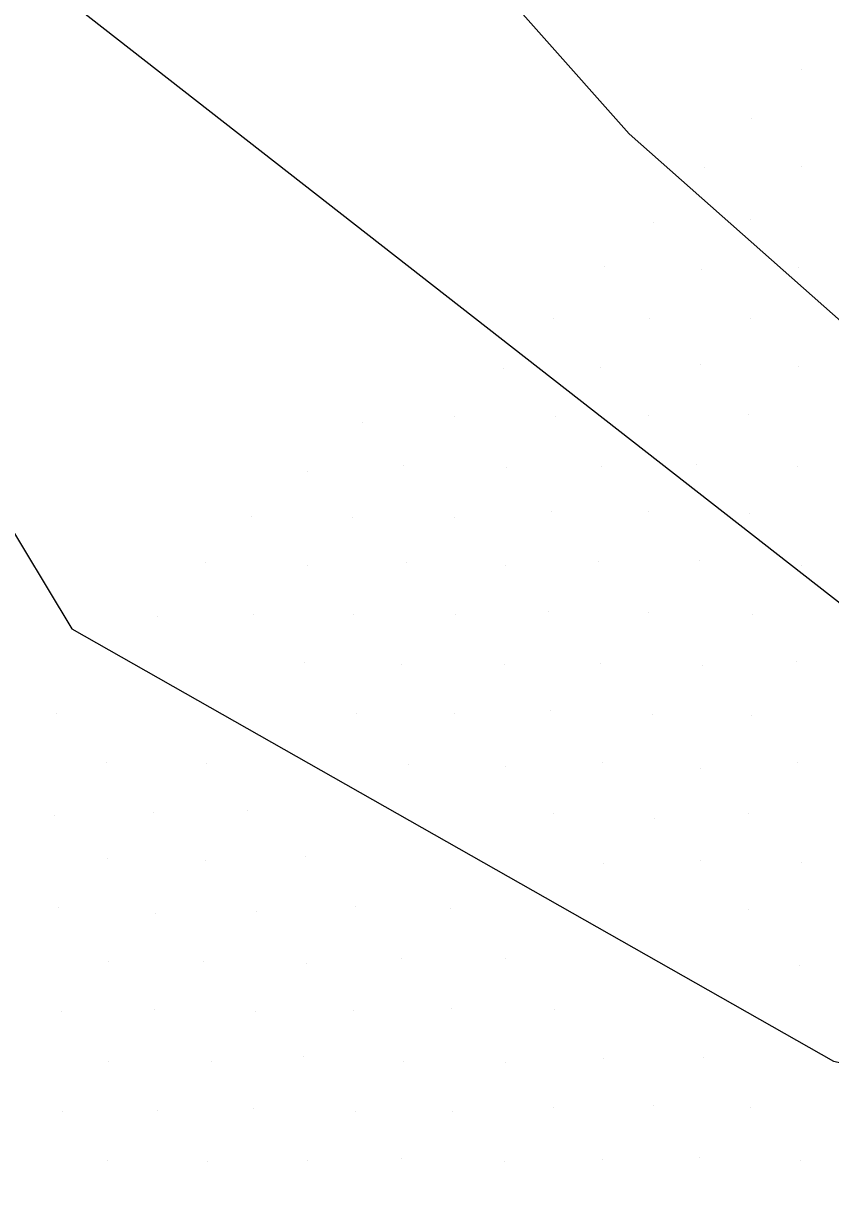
# Model space of a CAD drawing. Extents: x 1602514 to 1609837, y 863887 to 871157.
# Drawn here: x 1606691.17 to 1606725.75, y 865500.05 to 865549.72 of the extents above; entities that cross this region are included whole.
import ezdxf

# ---------------------------------------------------------------- set-up
doc = ezdxf.new("R2010")
doc.units = 0
for name, color, linetype in [('Survey-Entrances', 7, 'Continuous'), ('Survey-Flow line', 7, 'Continuous'), ('Survey-Spot dirt', 7, 'Continuous'), ('Survey-Vegetation trees', 7, 'Continuous')]:
    doc.layers.add(name, color=color, linetype=linetype)

msp = doc.modelspace()

# ---------------------------------------------------------------- linework, layer by layer
at = {"layer": 'Survey-Entrances'}
msp.add_lwpolyline([(1606585.257, 865664.883), (1606641.474, 865621.476), (1606674.213, 865593.269), (1606717.107, 865544.984), (1606748.953, 865516.777), (1606776.493, 865493.691), (1606799.483, 865480.766), (1606824.992, 865455.486), (1606864.88, 865414.679), (1606913.786, 865371.84), (1606924.596, 865361.695), (1606966.109, 865325.603), (1606991.456, 865299.103), (1607016.396, 865278.375), (1607030.856, 865269.839)], dxfattribs=at)
msp.add_lwpolyline([(1606585.257, 865664.883), (1606641.474, 865621.476), (1606674.213, 865593.269), (1606717.107, 865544.984), (1606748.953, 865516.777), (1606776.493, 865493.691), (1606799.483, 865480.766), (1606824.992, 865455.486), (1606864.88, 865414.679), (1606913.786, 865371.84), (1606924.596, 865361.695), (1606966.109, 865325.603), (1606991.456, 865299.103), (1607016.396, 865278.375), (1607030.856, 865269.839)], dxfattribs=at)
at = {"layer": 'Survey-Flow line'}
msp.add_lwpolyline([(1606683.869, 865539.372), (1606693.254, 865523.779), (1606725.856, 865505.269), (1606737.578, 865502.793)], dxfattribs=at)
msp.add_lwpolyline([(1606683.869, 865539.372), (1606693.254, 865523.779), (1606725.856, 865505.269), (1606737.578, 865502.793)], dxfattribs=at)
at = {"layer": 'Survey-Spot dirt'}
for p, q in [((1606724.49, 865547.73), (1606724.49, 865547.73)), ((1606724.49, 865547.73), (1606724.49, 865547.73)), ((1606722.356, 865545.627), (1606722.356, 865545.627)), ((1606722.356, 865545.627), (1606722.356, 865545.627)), ((1606724.472, 865543.584), (1606724.472, 865543.584)), ((1606724.472, 865543.584), (1606724.472, 865543.584)), ((1606720.321, 865543.515), (1606720.321, 865543.515)), ((1606720.321, 865543.515), (1606720.321, 865543.515)), ((1606718.144, 865541.175), (1606718.144, 865541.175)), ((1606718.144, 865541.175), (1606718.144, 865541.175)), ((1606722.298, 865541.325), (1606722.298, 865541.325)), ((1606722.298, 865541.325), (1606722.298, 865541.325)), ((1606716.066, 865539.311), (1606716.066, 865539.311)), ((1606716.066, 865539.311), (1606716.066, 865539.311)), ((1606720.22, 865539.165), (1606720.22, 865539.165)), ((1606720.22, 865539.165), (1606720.22, 865539.165)), ((1606724.367, 865539.249), (1606724.367, 865539.249)), ((1606724.367, 865539.249), (1606724.367, 865539.249)), ((1606713.872, 865537.052), (1606713.872, 865537.052)), ((1606713.872, 865537.052), (1606713.872, 865537.052)), ((1606717.967, 865537.081), (1606717.967, 865537.081)), ((1606717.967, 865537.081), (1606717.967, 865537.081)), ((1606722.323, 865537.081), (1606722.323, 865537.081)), ((1606722.323, 865537.081), (1606722.323, 865537.081)), ((1606711.739, 865534.933), (1606711.739, 865534.933)), ((1606711.739, 865534.933), (1606711.739, 865534.933)), ((1606715.87, 865534.953), (1606715.87, 865534.953)), ((1606715.87, 865534.953), (1606715.87, 865534.953)), ((1606720.186, 865535.08), (1606720.186, 865535.08)), ((1606720.186, 865535.08), (1606720.186, 865535.08)), ((1606724.355, 865534.994), (1606724.355, 865534.994)), ((1606724.355, 865534.994), (1606724.355, 865534.994)), ((1606709.617, 865532.891), (1606709.617, 865532.891)), ((1606709.617, 865532.891), (1606709.617, 865532.891)), ((1606713.961, 865532.88), (1606713.961, 865532.88)), ((1606713.961, 865532.88), (1606713.961, 865532.88)), ((1606717.934, 865532.932), (1606717.934, 865532.932)), ((1606717.934, 865532.932), (1606717.934, 865532.932)), ((1606722.214, 865532.947), (1606722.214, 865532.947)), ((1606722.214, 865532.947), (1606722.214, 865532.947)), ((1606705.716, 865532.606), (1606705.716, 865532.606)), ((1606705.716, 865532.606), (1606705.716, 865532.606)), ((1606707.467, 865530.766), (1606707.467, 865530.766)), ((1606707.467, 865530.766), (1606707.467, 865530.766)), ((1606711.844, 865530.694), (1606711.844, 865530.694)), ((1606711.844, 865530.694), (1606711.844, 865530.694)), ((1606715.945, 865530.739), (1606715.945, 865530.739)), ((1606715.945, 865530.739), (1606715.945, 865530.739)), ((1606719.979, 865530.813), (1606719.979, 865530.813)), ((1606719.979, 865530.813), (1606719.979, 865530.813)), ((1606724.312, 865530.747), (1606724.312, 865530.747)), ((1606724.312, 865530.747), (1606724.312, 865530.747)), ((1606703.356, 865530.527), (1606703.356, 865530.527)), ((1606703.356, 865530.527), (1606703.356, 865530.527)), ((1606713.777, 865528.819), (1606713.777, 865528.819)), ((1606713.777, 865528.819), (1606713.777, 865528.819)), ((1606717.939, 865528.791), (1606717.939, 865528.791)), ((1606717.939, 865528.791), (1606717.939, 865528.791)), ((1606722.247, 865528.736), (1606722.247, 865528.736)), ((1606722.247, 865528.736), (1606722.247, 865528.736)), ((1606700.962, 865528.575), (1606700.962, 865528.575)), ((1606700.962, 865528.575), (1606700.962, 865528.575)), ((1606705.273, 865528.542), (1606705.273, 865528.542)), ((1606705.273, 865528.542), (1606705.273, 865528.542)), ((1606709.64, 865528.536), (1606709.64, 865528.536)), ((1606709.64, 865528.536), (1606709.64, 865528.536)), ((1606720.116, 865526.715), (1606720.116, 865526.715)), ((1606720.116, 865526.715), (1606720.116, 865526.715)), ((1606698.981, 865526.64), (1606698.981, 865526.64)), ((1606698.981, 865526.64), (1606698.981, 865526.64)), ((1606703.337, 865526.474), (1606703.337, 865526.474)), ((1606703.337, 865526.474), (1606703.337, 865526.474)), ((1606707.586, 865526.629), (1606707.586, 865526.629)), ((1606707.586, 865526.629), (1606707.586, 865526.629)), ((1606711.824, 865526.49), (1606711.824, 865526.49)), ((1606711.824, 865526.49), (1606711.824, 865526.49)), ((1606715.784, 865526.651), (1606715.784, 865526.651)), ((1606715.784, 865526.651), (1606715.784, 865526.651)), ((1606724.473, 865526.488), (1606724.473, 865526.488)), ((1606724.473, 865526.488), (1606724.473, 865526.488)), ((1606696.926, 865524.292), (1606696.926, 865524.292)), ((1606696.926, 865524.292), (1606696.926, 865524.292)), ((1606701.043, 865524.404), (1606701.043, 865524.404)), ((1606701.043, 865524.404), (1606701.043, 865524.404)), ((1606705.308, 865524.413), (1606705.308, 865524.413)), ((1606705.308, 865524.413), (1606705.308, 865524.413)), ((1606709.697, 865524.398), (1606709.697, 865524.398)), ((1606709.697, 865524.398), (1606709.697, 865524.398)), ((1606713.658, 865524.522), (1606713.658, 865524.522)), ((1606713.658, 865524.522), (1606713.658, 865524.522)), ((1606717.957, 865524.473), (1606717.957, 865524.473)), ((1606717.957, 865524.473), (1606717.957, 865524.473)), ((1606722.39, 865524.381), (1606722.39, 865524.381)), ((1606722.39, 865524.381), (1606722.39, 865524.381)), ((1606703.215, 865522.351), (1606703.215, 865522.351)), ((1606703.215, 865522.351), (1606703.215, 865522.351)), ((1606707.348, 865522.27), (1606707.348, 865522.27)), ((1606707.348, 865522.27), (1606707.348, 865522.27)), ((1606711.763, 865522.235), (1606711.763, 865522.235)), ((1606711.763, 865522.235), (1606711.763, 865522.235)), ((1606715.895, 865522.284), (1606715.895, 865522.284)), ((1606715.895, 865522.284), (1606715.895, 865522.284)), ((1606720.272, 865522.202), (1606720.272, 865522.202)), ((1606720.272, 865522.202), (1606720.272, 865522.202)), ((1606724.293, 865522.399), (1606724.293, 865522.399)), ((1606724.293, 865522.399), (1606724.293, 865522.399)), ((1606713.729, 865520.273), (1606713.729, 865520.273)), ((1606713.729, 865520.273), (1606713.729, 865520.273)), ((1606692.576, 865520.158), (1606692.576, 865520.158)), ((1606692.576, 865520.158), (1606692.576, 865520.158)), ((1606705.46, 865520.166), (1606705.46, 865520.166)), ((1606705.46, 865520.166), (1606705.46, 865520.166)), ((1606709.637, 865520.133), (1606709.637, 865520.133)), ((1606709.637, 865520.133), (1606709.637, 865520.133)), ((1606718.108, 865520.131), (1606718.108, 865520.131)), ((1606718.108, 865520.131), (1606718.108, 865520.131)), ((1606722.372, 865520.063), (1606722.372, 865520.063)), ((1606722.372, 865520.063), (1606722.372, 865520.063)), ((1606694.747, 865518.038), (1606694.747, 865518.038)), ((1606694.747, 865518.038), (1606694.747, 865518.038)), ((1606699.001, 865518.024), (1606699.001, 865518.024)), ((1606699.001, 865518.024), (1606699.001, 865518.024)), ((1606707.682, 865517.968), (1606707.682, 865517.968)), ((1606707.682, 865517.968), (1606707.682, 865517.968)), ((1606711.838, 865517.901), (1606711.838, 865517.901)), ((1606711.838, 865517.901), (1606711.838, 865517.901)), ((1606715.979, 865518.069), (1606715.979, 865518.069)), ((1606715.979, 865518.069), (1606715.979, 865518.069)), ((1606720.157, 865517.791), (1606720.157, 865517.791)), ((1606720.157, 865517.791), (1606720.157, 865517.791)), ((1606724.328, 865518.046), (1606724.328, 865518.046)), ((1606724.328, 865518.046), (1606724.328, 865518.046)), ((1606692.522, 865515.796), (1606692.522, 865515.796)), ((1606692.522, 865515.796), (1606692.522, 865515.796)), ((1606696.759, 865515.93), (1606696.759, 865515.93)), ((1606696.759, 865515.93), (1606696.759, 865515.93)), ((1606700.785, 865515.994), (1606700.785, 865515.994)), ((1606700.785, 865515.994), (1606700.785, 865515.994)), ((1606713.87, 865515.871), (1606713.87, 865515.871)), ((1606713.87, 865515.871), (1606713.87, 865515.871)), ((1606722.226, 865515.862), (1606722.226, 865515.862)), ((1606722.226, 865515.862), (1606722.226, 865515.862)), ((1606718.213, 865515.663), (1606718.213, 865515.663)), ((1606718.213, 865515.663), (1606718.213, 865515.663)), ((1606694.775, 865513.923), (1606694.775, 865513.923)), ((1606694.775, 865513.923), (1606694.775, 865513.923)), ((1606698.966, 865513.841), (1606698.966, 865513.841)), ((1606698.966, 865513.841), (1606698.966, 865513.841)), ((1606703.259, 865514.012), (1606703.259, 865514.012)), ((1606703.259, 865514.012), (1606703.259, 865514.012)), ((1606720.187, 865513.851), (1606720.187, 865513.851)), ((1606720.187, 865513.851), (1606720.187, 865513.851)), ((1606724.485, 865513.78), (1606724.485, 865513.78)), ((1606724.485, 865513.78), (1606724.485, 865513.78)), ((1606716.029, 865513.726), (1606716.029, 865513.726)), ((1606716.029, 865513.726), (1606716.029, 865513.726)), ((1606692.686, 865511.846), (1606692.686, 865511.846)), ((1606692.686, 865511.846), (1606692.686, 865511.846)), ((1606705.392, 865511.875), (1606705.392, 865511.875)), ((1606705.392, 865511.875), (1606705.392, 865511.875)), ((1606709.47, 865511.801), (1606709.47, 865511.801)), ((1606709.47, 865511.801), (1606709.47, 865511.801)), ((1606696.845, 865511.591), (1606696.845, 865511.591)), ((1606696.845, 865511.591), (1606696.845, 865511.591)), ((1606701.151, 865511.664), (1606701.151, 865511.664)), ((1606701.151, 865511.664), (1606701.151, 865511.664)), ((1606722.234, 865511.739), (1606722.234, 865511.739)), ((1606722.234, 865511.739), (1606722.234, 865511.739)), ((1606694.817, 865509.552), (1606694.817, 865509.552)), ((1606694.817, 865509.552), (1606694.817, 865509.552)), ((1606698.892, 865509.521), (1606698.892, 865509.521)), ((1606698.892, 865509.521), (1606698.892, 865509.521)), ((1606703.315, 865509.458), (1606703.315, 865509.458)), ((1606703.315, 865509.458), (1606703.315, 865509.458)), ((1606707.364, 865509.664), (1606707.364, 865509.664)), ((1606707.364, 865509.664), (1606707.364, 865509.664)), ((1606711.814, 865509.653), (1606711.814, 865509.653)), ((1606711.814, 865509.653), (1606711.814, 865509.653)), ((1606724.396, 865509.366), (1606724.396, 865509.366)), ((1606724.396, 865509.366), (1606724.396, 865509.366)), ((1606692.796, 865507.402), (1606692.796, 865507.402)), ((1606692.796, 865507.402), (1606692.796, 865507.402)), ((1606696.787, 865507.493), (1606696.787, 865507.493)), ((1606696.787, 865507.493), (1606696.787, 865507.493)), ((1606701.096, 865507.404), (1606701.096, 865507.404)), ((1606701.096, 865507.404), (1606701.096, 865507.404)), ((1606705.314, 865507.436), (1606705.314, 865507.436)), ((1606705.314, 865507.436), (1606705.314, 865507.436)), ((1606709.524, 865507.505), (1606709.524, 865507.505)), ((1606709.524, 865507.505), (1606709.524, 865507.505)), ((1606713.909, 865507.468), (1606713.909, 865507.468)), ((1606713.909, 865507.468), (1606713.909, 865507.468)), ((1606703.171, 865505.446), (1606703.171, 865505.446)), ((1606703.171, 865505.446), (1606703.171, 865505.446)), ((1606715.997, 865505.399), (1606715.997, 865505.399)), ((1606715.997, 865505.399), (1606715.997, 865505.399)), ((1606720.291, 865505.433), (1606720.291, 865505.433)), ((1606720.291, 865505.433), (1606720.291, 865505.433)), ((1606694.814, 865505.248), (1606694.814, 865505.248)), ((1606694.814, 865505.248), (1606694.814, 865505.248)), ((1606699.233, 865505.237), (1606699.233, 865505.237)), ((1606699.233, 865505.237), (1606699.233, 865505.237)), ((1606707.444, 865505.251), (1606707.444, 865505.251)), ((1606707.444, 865505.251), (1606707.444, 865505.251)), ((1606711.821, 865505.203), (1606711.821, 865505.203)), ((1606711.821, 865505.203), (1606711.821, 865505.203)), ((1606718.135, 865503.359), (1606718.135, 865503.359)), ((1606718.135, 865503.359), (1606718.135, 865503.359)), ((1606692.838, 865503.098), (1606692.838, 865503.098)), ((1606692.838, 865503.098), (1606692.838, 865503.098)), ((1606696.901, 865503.156), (1606696.901, 865503.156)), ((1606696.901, 865503.156), (1606696.901, 865503.156)), ((1606701.031, 865503.222), (1606701.031, 865503.222)), ((1606701.031, 865503.222), (1606701.031, 865503.222)), ((1606705.411, 865503.107), (1606705.411, 865503.107)), ((1606705.411, 865503.107), (1606705.411, 865503.107)), ((1606709.542, 865503.125), (1606709.542, 865503.125)), ((1606709.542, 865503.125), (1606709.542, 865503.125)), ((1606713.871, 865503.259), (1606713.871, 865503.259)), ((1606713.871, 865503.259), (1606713.871, 865503.259)), ((1606722.315, 865503.261), (1606722.315, 865503.261)), ((1606722.315, 865503.261), (1606722.315, 865503.261)), ((1606694.801, 865501.02), (1606694.801, 865501.02)), ((1606694.801, 865501.02), (1606694.801, 865501.02)), ((1606699.061, 865500.972), (1606699.061, 865500.972)), ((1606699.061, 865500.972), (1606699.061, 865500.972)), ((1606703.324, 865501.022), (1606703.324, 865501.022)), ((1606703.324, 865501.022), (1606703.324, 865501.022)), ((1606707.351, 865501.09), (1606707.351, 865501.09)), ((1606707.351, 865501.09), (1606707.351, 865501.09)), ((1606711.759, 865500.97), (1606711.759, 865500.97)), ((1606711.759, 865500.97), (1606711.759, 865500.97)), ((1606715.951, 865501.074), (1606715.951, 865501.074)), ((1606715.951, 865501.074), (1606715.951, 865501.074)), ((1606720.141, 865501.117), (1606720.141, 865501.117)), ((1606720.141, 865501.117), (1606720.141, 865501.117)), ((1606724.43, 865501.001), (1606724.43, 865501.001)), ((1606724.43, 865501.001), (1606724.43, 865501.001))]:
    msp.add_line(p, q, dxfattribs=at)
at = {"layer": 'Survey-Vegetation trees'}
msp.add_lwpolyline([(1606966.169, 865108.64), (1606926.006, 865368.719), (1606585.429, 865634.789), (1606394.188, 865784.978), (1606151.898, 865922.968), (1606027.705, 866037.325), (1605914.18, 866179.127), (1605665.453, 866233.318)], dxfattribs=at)
msp.add_lwpolyline([(1606966.169, 865108.64), (1606926.006, 865368.719), (1606585.429, 865634.789), (1606394.188, 865784.978), (1606151.898, 865922.968), (1606027.705, 866037.325), (1605914.18, 866179.127), (1605665.453, 866233.318)], dxfattribs=at)

doc.saveas('drawing.dxf')
